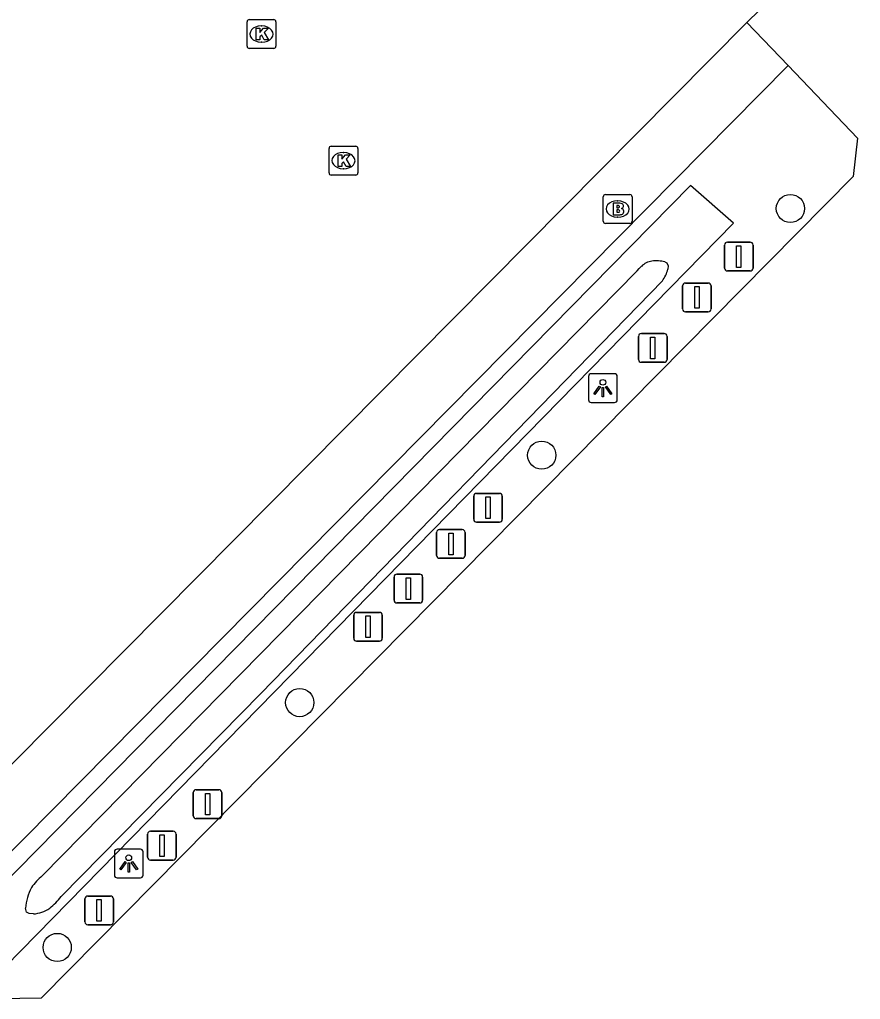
# Model space of a CAD drawing. Extents: x 162186 to 163152, y 385513 to 386513.
# Drawn here: x 163043.78 to 163072.94, y 386343.16 to 386377.16 of the extents above; entities that cross this region are included whole.
import ezdxf

# ---------------------------------------------------------------- set-up
doc = ezdxf.new("R2010")
doc.units = 0
for name, color, linetype in [('IMGEO_Afsluitpaal', 7, 'Continuous'), ('IMGEO_Boom', 7, 'Continuous'), ('IMGEO_Brandkraan', 7, 'Continuous'), ('IMGEO_Groenvoorziening', 7, 'Continuous'), ('IMGEO_Kolk', 7, 'Continuous'), ('IMGEO_Lichtpunt', 7, 'Continuous'), ('IMGEO_Rijbaan_lokaal_open', 7, 'Continuous'), ('IMGEO_Voetpad_open', 7, 'Continuous'), ('IMGEO_Waterloop', 7, 'Continuous')]:
    doc.layers.add(name, color=color, linetype=linetype)

msp = doc.modelspace()

# ---------------------------------------------------------------- linework, layer by layer
at = {"layer": 'IMGEO_Afsluitpaal'}
for p, q in [((163068.23, 386368.536), (163068.23, 386369.336)), ((163068.23, 386369.336), (163068.23, 386368.536)), ((163068.33, 386369.436), (163069.12, 386369.436)), ((163069.12, 386369.436), (163068.33, 386369.436)), ((163069.22, 386369.336), (163069.22, 386368.536)), ((163069.22, 386368.536), (163069.22, 386369.336)), ((163069.12, 386368.436), (163068.33, 386368.436)), ((163068.33, 386368.436), (163069.12, 386368.436)), ((163066.874, 386368.017), (163067.664, 386368.017)), ((163067.664, 386368.017), (163066.874, 386368.017)), ((163066.774, 386367.117), (163066.774, 386367.917)), ((163066.774, 386367.917), (163066.774, 386367.117)), ((163067.764, 386367.917), (163067.764, 386367.117)), ((163067.764, 386367.117), (163067.764, 386367.917)), ((163067.664, 386367.017), (163066.874, 386367.017)), ((163066.874, 386367.017), (163067.664, 386367.017)), ((163065.345, 386366.267), (163066.135, 386366.267)), ((163066.135, 386366.267), (163065.345, 386366.267)), ((163065.245, 386365.367), (163065.245, 386366.167)), ((163065.245, 386366.167), (163065.245, 386365.367)), ((163066.235, 386366.167), (163066.235, 386365.367)), ((163066.235, 386365.367), (163066.235, 386366.167)), ((163066.135, 386365.267), (163065.345, 386365.267)), ((163065.345, 386365.267), (163066.135, 386365.267)), ((163059.532, 386359.82), (163059.532, 386360.62)), ((163059.532, 386360.62), (163059.532, 386359.82)), ((163059.632, 386360.72), (163060.422, 386360.72)), ((163060.422, 386360.72), (163059.632, 386360.72)), ((163060.522, 386360.62), (163060.522, 386359.82)), ((163060.522, 386359.82), (163060.522, 386360.62)), ((163058.342, 386359.467), (163059.132, 386359.467)), ((163059.132, 386359.467), (163058.342, 386359.467)), ((163060.422, 386359.72), (163059.632, 386359.72)), ((163059.632, 386359.72), (163060.422, 386359.72)), ((163058.242, 386358.567), (163058.242, 386359.367)), ((163058.242, 386359.367), (163058.242, 386358.567)), ((163059.232, 386359.367), (163059.232, 386358.567)), ((163059.232, 386358.567), (163059.232, 386359.367)), ((163059.132, 386358.467), (163058.342, 386358.467)), ((163058.342, 386358.467), (163059.132, 386358.467)), ((163056.768, 386357.019), (163056.768, 386357.819)), ((163056.768, 386357.819), (163056.768, 386357.019)), ((163056.868, 386357.919), (163057.658, 386357.919)), ((163057.658, 386357.919), (163056.868, 386357.919)), ((163057.758, 386357.819), (163057.758, 386357.019)), ((163057.758, 386357.019), (163057.758, 386357.819)), ((163057.658, 386356.919), (163056.868, 386356.919)), ((163056.868, 386356.919), (163057.658, 386356.919)), ((163055.367, 386355.692), (163055.367, 386356.492)), ((163055.367, 386356.492), (163055.367, 386355.692)), ((163055.467, 386356.592), (163056.257, 386356.592)), ((163056.257, 386356.592), (163055.467, 386356.592)), ((163056.357, 386356.492), (163056.357, 386355.692)), ((163056.357, 386355.692), (163056.357, 386356.492)), ((163056.257, 386355.592), (163055.467, 386355.592)), ((163055.467, 386355.592), (163056.257, 386355.592)), ((163049.802, 386349.538), (163049.802, 386350.338)), ((163049.802, 386350.338), (163049.802, 386349.538)), ((163049.902, 386350.438), (163050.692, 386350.438)), ((163050.692, 386350.438), (163049.902, 386350.438)), ((163050.792, 386350.338), (163050.792, 386349.538)), ((163050.792, 386349.538), (163050.792, 386350.338)), ((163050.692, 386349.438), (163049.902, 386349.438)), ((163049.902, 386349.438), (163050.692, 386349.438)), ((163048.318, 386349), (163049.108, 386349)), ((163049.108, 386349), (163048.318, 386349)), ((163048.218, 386348.1), (163048.218, 386348.9)), ((163048.218, 386348.9), (163048.218, 386348.1)), ((163049.208, 386348.9), (163049.208, 386348.1)), ((163049.208, 386348.1), (163049.208, 386348.9)), ((163049.108, 386348), (163048.318, 386348)), ((163048.318, 386348), (163049.108, 386348)), ((163046.043, 386345.852), (163046.043, 386346.652)), ((163046.043, 386346.652), (163046.043, 386345.852)), ((163046.143, 386346.752), (163046.933, 386346.752)), ((163046.933, 386346.752), (163046.143, 386346.752)), ((163047.033, 386346.652), (163047.033, 386345.852)), ((163047.033, 386345.852), (163047.033, 386346.652)), ((163046.933, 386345.752), (163046.143, 386345.752)), ((163046.143, 386345.752), (163046.933, 386345.752))]:
    msp.add_line(p, q, dxfattribs=at)
for points in [[(163068.65, 386369.311), (163068.8, 386369.311), (163068.8, 386368.561), (163068.65, 386368.561), (163068.65, 386369.311)], [(163067.194, 386367.892), (163067.344, 386367.892), (163067.344, 386367.142), (163067.194, 386367.142), (163067.194, 386367.892)], [(163065.665, 386366.142), (163065.815, 386366.142), (163065.815, 386365.392), (163065.665, 386365.392), (163065.665, 386366.142)], [(163059.952, 386360.595), (163060.102, 386360.595), (163060.102, 386359.845), (163059.952, 386359.845), (163059.952, 386360.595)], [(163058.662, 386359.342), (163058.812, 386359.342), (163058.812, 386358.592), (163058.662, 386358.592), (163058.662, 386359.342)], [(163057.188, 386357.794), (163057.338, 386357.794), (163057.338, 386357.044), (163057.188, 386357.044), (163057.188, 386357.794)], [(163055.787, 386356.467), (163055.937, 386356.467), (163055.937, 386355.717), (163055.787, 386355.717), (163055.787, 386356.467)], [(163050.222, 386350.313), (163050.372, 386350.313), (163050.372, 386349.563), (163050.222, 386349.563), (163050.222, 386350.313)], [(163048.638, 386348.875), (163048.788, 386348.875), (163048.788, 386348.125), (163048.638, 386348.125), (163048.638, 386348.875)], [(163046.463, 386346.627), (163046.613, 386346.627), (163046.613, 386345.877), (163046.463, 386345.877), (163046.463, 386346.627)]]:
    msp.add_lwpolyline(points, dxfattribs=at)
for centre, start, end in [((163068.33, 386369.336), 90, 180), ((163068.33, 386369.336), 90, 180), ((163069.12, 386369.336), 0, 90), ((163069.12, 386369.336), 360, 90), ((163068.33, 386368.536), 180, 270), ((163068.33, 386368.536), 180, 270), ((163069.12, 386368.536), 270, 0), ((163069.12, 386368.536), 270, 0), ((163066.874, 386367.917), 90, 180), ((163066.874, 386367.917), 90, 180), ((163067.664, 386367.917), 0, 90), ((163067.664, 386367.917), 360, 90), ((163066.874, 386367.117), 180, 270), ((163066.874, 386367.117), 180, 270), ((163067.664, 386367.117), 270, 0), ((163067.664, 386367.117), 270, 0), ((163065.345, 386366.167), 90, 180), ((163065.345, 386366.167), 90, 180), ((163066.135, 386366.167), 0, 90), ((163066.135, 386366.167), 360, 90), ((163065.345, 386365.367), 180, 270), ((163065.345, 386365.367), 180, 270), ((163066.135, 386365.367), 270, 0), ((163066.135, 386365.367), 270, 0), ((163059.632, 386360.62), 90, 180), ((163059.632, 386360.62), 90, 180), ((163060.422, 386360.62), 0, 90), ((163060.422, 386360.62), 360, 90), ((163059.632, 386359.82), 180, 270), ((163059.632, 386359.82), 180, 270), ((163060.422, 386359.82), 270, 0), ((163060.422, 386359.82), 270, 0), ((163058.342, 386359.367), 90, 180), ((163058.342, 386359.367), 90, 180), ((163059.132, 386359.367), 0, 90), ((163059.132, 386359.367), 360, 90), ((163058.342, 386358.567), 180, 270), ((163058.342, 386358.567), 180, 270), ((163059.132, 386358.567), 270, 0), ((163059.132, 386358.567), 270, 0), ((163056.868, 386357.819), 90, 180), ((163056.868, 386357.819), 90, 180), ((163057.658, 386357.819), 0, 90), ((163057.658, 386357.819), 360, 90), ((163056.868, 386357.019), 180, 270), ((163056.868, 386357.019), 180, 270), ((163057.658, 386357.019), 270, 0), ((163057.658, 386357.019), 270, 0), ((163055.467, 386356.492), 90, 180), ((163055.467, 386356.492), 90, 180), ((163056.257, 386356.492), 0, 90), ((163056.257, 386356.492), 360, 90), ((163055.467, 386355.692), 180, 270), ((163055.467, 386355.692), 180, 270), ((163056.257, 386355.692), 270, 0), ((163056.257, 386355.692), 270, 0), ((163049.902, 386350.338), 90, 180), ((163049.902, 386350.338), 90, 180), ((163050.692, 386350.338), 0, 90), ((163050.692, 386350.338), 360, 90), ((163049.902, 386349.538), 180, 270), ((163049.902, 386349.538), 180, 270), ((163050.692, 386349.538), 270, 0), ((163050.692, 386349.538), 270, 0), ((163048.318, 386348.9), 90, 180), ((163048.318, 386348.9), 90, 180), ((163049.108, 386348.9), 0, 90), ((163049.108, 386348.9), 360, 90), ((163048.318, 386348.1), 180, 270), ((163048.318, 386348.1), 180, 270), ((163049.108, 386348.1), 270, 0), ((163049.108, 386348.1), 270, 0), ((163046.143, 386346.652), 90, 180), ((163046.143, 386346.652), 90, 180), ((163046.933, 386346.652), 0, 90), ((163046.933, 386346.652), 360, 90), ((163046.143, 386345.852), 180, 270), ((163046.143, 386345.852), 180, 270), ((163046.933, 386345.852), 270, 0), ((163046.933, 386345.852), 270, 0)]:
    msp.add_arc(centre, 0.1, start, end, dxfattribs=at)
at = {"layer": 'IMGEO_Boom'}
for centre in [(163070.513, 386370.603), (163061.89, 386362.045), (163053.496, 386353.462), (163045.084, 386344.967)]:
    msp.add_circle(centre, 0.489, dxfattribs=at)
at = {"layer": 'IMGEO_Brandkraan'}
for p, q in [((163064.096, 386371.086), (163064.948, 386371.086)), ((163064.021, 386370.16), (163064.021, 386371.012)), ((163064.509, 386370.866), (163064.534, 386370.866)), ((163065.022, 386371.012), (163065.022, 386370.16)), ((163064.948, 386370.086), (163064.096, 386370.086)), ((163064.532, 386370.306), (163064.507, 386370.306))]:
    msp.add_line(p, q, dxfattribs=at)
for points in [[(163064.096, 386371.086), (163064.948, 386371.086)], [(163064.021, 386370.16), (163064.021, 386371.012)], [(163064.369, 386370.786), (163064.369, 386370.386), (163064.582, 386370.386)], [(163064.6, 386370.786), (163064.369, 386370.786)], [(163064.548, 386370.705), (163064.494, 386370.705), (163064.494, 386370.629)], [(163065.022, 386371.012), (163065.022, 386370.16)], [(163064.494, 386370.629), (163064.547, 386370.629)], [(163064.556, 386370.553), (163064.494, 386370.553), (163064.494, 386370.472)], [(163064.494, 386370.472), (163064.556, 386370.472)], [(163064.948, 386370.086), (163064.096, 386370.086)]]:
    msp.add_lwpolyline(points, dxfattribs=at)
for centre, radius, start, end in [((163064.098, 386371.01), 0.0765, 91.552, 178.448), ((163064.098, 386371.01), 0.0765, 91.552, 178.448), ((163064.946, 386371.01), 0.0765, 1.552, 88.448), ((163064.946, 386371.01), 0.0765, 1.552, 88.448), ((163064.549, 386370.667), 0.0379, 267.8285, 90.9355), ((163064.604, 386370.641), 0.145, 59.4692, 91.5367), ((163064.629, 386370.688), 0.0922, 285.5137, 58.1501), ((163064.557, 386370.512), 0.0404, 269.8759, 90.5077), ((163064.588, 386370.637), 0.251, 268.6676, 293.5347), ((163064.634, 386370.496), 0.105, 301.3115, 78.989), ((163064.098, 386370.162), 0.0765, 181.552, 268.448), ((163064.098, 386370.162), 0.0765, 181.552, 268.448), ((163064.946, 386370.162), 0.0765, 271.552, 358.448), ((163064.946, 386370.162), 0.0765, 271.552, 358.448)]:
    msp.add_arc(centre, radius, start, end, dxfattribs=at)
for centre, major_axis, ratio, start_param, end_param in [((163064.508, 386370.586), (-0.387, 0.002), 0.722429, 4.712389, 7.853982), ((163064.533, 386370.586), (-0.39, 0.002), 0.717154, 1.570796, 4.712389)]:
    msp.add_ellipse(centre, major_axis=major_axis, ratio=ratio, start_param=start_param, end_param=end_param, dxfattribs=at)
at = {"layer": 'IMGEO_Groenvoorziening'}
msp.add_lwpolyline([(163068.545, 386370.096), (163067.052, 386371.401), (163041.625, 386345.56), (163043.277, 386344.298), (163068.545, 386370.096)], dxfattribs=at)
at = {"layer": 'IMGEO_Kolk'}
for p, q in [((163051.744, 386377.156), (163052.596, 386377.156)), ((163051.669, 386376.23), (163051.669, 386377.082)), ((163052.157, 386376.936), (163052.182, 386376.936)), ((163052.67, 386377.082), (163052.67, 386376.23)), ((163052.596, 386376.156), (163051.744, 386376.156)), ((163052.18, 386376.376), (163052.155, 386376.376)), ((163054.586, 386372.763), (163055.438, 386372.763)), ((163054.511, 386371.837), (163054.511, 386372.689)), ((163054.999, 386372.543), (163055.024, 386372.543)), ((163055.512, 386372.689), (163055.512, 386371.837)), ((163055.438, 386371.763), (163054.586, 386371.763)), ((163055.022, 386371.983), (163054.997, 386371.983))]:
    msp.add_line(p, q, dxfattribs=at)
for points in [[(163051.744, 386377.156), (163052.596, 386377.156)], [(163051.669, 386376.23), (163051.669, 386377.082)], [(163051.99, 386376.856), (163052.113, 386376.856), (163052.113, 386376.705), (163052.243, 386376.856), (163052.407, 386376.856), (163052.261, 386376.705), (163052.414, 386376.456), (163052.262, 386376.456), (163052.177, 386376.62), (163052.113, 386376.553), (163052.113, 386376.456), (163051.99, 386376.456), (163051.99, 386376.856)], [(163052.67, 386377.082), (163052.67, 386376.23)], [(163052.596, 386376.156), (163051.744, 386376.156)], [(163054.586, 386372.763), (163055.438, 386372.763)], [(163054.511, 386371.837), (163054.511, 386372.689)], [(163054.832, 386372.463), (163054.955, 386372.463), (163054.955, 386372.312), (163055.085, 386372.463), (163055.249, 386372.463), (163055.103, 386372.312), (163055.256, 386372.063), (163055.104, 386372.063), (163055.019, 386372.227), (163054.955, 386372.16), (163054.955, 386372.063), (163054.832, 386372.063), (163054.832, 386372.463)], [(163055.512, 386372.689), (163055.512, 386371.837)], [(163055.438, 386371.763), (163054.586, 386371.763)]]:
    msp.add_lwpolyline(points, dxfattribs=at)
for centre, start, end in [((163051.746, 386377.08), 91.552, 178.448), ((163051.746, 386377.08), 91.552, 178.448), ((163052.594, 386377.08), 1.552, 88.448), ((163052.594, 386377.08), 1.552, 88.448), ((163051.746, 386376.232), 181.552, 268.448), ((163051.746, 386376.232), 181.552, 268.448), ((163052.594, 386376.232), 271.552, 358.448), ((163052.594, 386376.232), 271.552, 358.448), ((163054.588, 386372.687), 91.552, 178.448), ((163054.588, 386372.687), 91.552, 178.448), ((163055.436, 386372.687), 1.552, 88.448), ((163055.436, 386372.687), 1.552, 88.448), ((163054.588, 386371.839), 181.552, 268.448), ((163054.588, 386371.839), 181.552, 268.448), ((163055.436, 386371.839), 271.552, 358.448), ((163055.436, 386371.839), 271.552, 358.448)]:
    msp.add_arc(centre, 0.0765, start, end, dxfattribs=at)
for centre, major_axis, ratio, start_param, end_param in [((163052.156, 386376.656), (-0.387, 0.002), 0.722429, 4.712389, 7.853982), ((163052.181, 386376.656), (-0.39, 0.002), 0.717154, 1.570796, 4.712389), ((163054.998, 386372.263), (-0.387, 0.002), 0.722429, 4.712389, 7.853982), ((163055.023, 386372.263), (-0.39, 0.002), 0.717154, 1.570796, 4.712389)]:
    msp.add_ellipse(centre, major_axis=major_axis, ratio=ratio, start_param=start_param, end_param=end_param, dxfattribs=at)
at = {"layer": 'IMGEO_Lichtpunt'}
for p, q in [((163063.511, 386364.775), (163063.511, 386363.968)), ((163063.511, 386364.775), (163063.511, 386363.968)), ((163064.413, 386364.87), (163063.605, 386364.87)), ((163064.413, 386364.87), (163063.605, 386364.87)), ((163064.507, 386363.968), (163064.507, 386364.775)), ((163064.507, 386363.968), (163064.507, 386364.775)), ((163063.605, 386363.874), (163064.413, 386363.874)), ((163063.605, 386363.874), (163064.413, 386363.874)), ((163047.066, 386348.283), (163047.066, 386347.476)), ((163047.066, 386348.283), (163047.066, 386347.476)), ((163047.968, 386348.378), (163047.16, 386348.378)), ((163047.968, 386348.378), (163047.16, 386348.378)), ((163048.062, 386347.476), (163048.062, 386348.283)), ((163048.062, 386347.476), (163048.062, 386348.283)), ((163047.16, 386347.382), (163047.968, 386347.382)), ((163047.16, 386347.382), (163047.968, 386347.382))]:
    msp.add_line(p, q, dxfattribs=at)
for points in [[(163063.885, 386364.439), (163063.924, 386364.411), (163063.736, 386364.149), (163063.698, 386364.176), (163063.885, 386364.439)], [(163063.987, 386364.391), (163064.034, 386364.391), (163064.034, 386364.069), (163063.987, 386364.069), (163063.987, 386364.391)], [(163064.097, 386364.411), (163064.135, 386364.438), (163064.322, 386364.176), (163064.283, 386364.148), (163064.097, 386364.411)], [(163047.44, 386347.947), (163047.479, 386347.919), (163047.291, 386347.657), (163047.253, 386347.684), (163047.44, 386347.947)], [(163047.652, 386347.919), (163047.69, 386347.946), (163047.877, 386347.684), (163047.838, 386347.656), (163047.652, 386347.919)], [(163047.542, 386347.899), (163047.589, 386347.899), (163047.589, 386347.577), (163047.542, 386347.577), (163047.542, 386347.899)]]:
    msp.add_lwpolyline(points, dxfattribs=at)
for centre in [(163064.01, 386364.573), (163047.565, 386348.081)]:
    msp.add_circle(centre, 0.0994, dxfattribs=at)
for centre, start, end in [((163063.605, 386364.775), 90, 180), ((163063.605, 386364.775), 90, 180), ((163064.413, 386364.775), 0, 90), ((163064.413, 386364.775), 0, 90), ((163063.605, 386363.968), 180, 270), ((163063.605, 386363.968), 180, 270), ((163064.413, 386363.968), 270, 0), ((163064.413, 386363.968), 270, 360), ((163047.16, 386348.283), 90, 180), ((163047.16, 386348.283), 90, 180), ((163047.968, 386348.283), 0, 90), ((163047.968, 386348.283), 0, 90), ((163047.16, 386347.476), 180, 270), ((163047.16, 386347.476), 180, 270), ((163047.968, 386347.476), 270, 0), ((163047.968, 386347.476), 270, 360)]:
    msp.add_arc(centre, 0.0946, start, end, dxfattribs=at)
at = {"layer": 'IMGEO_Rijbaan_lokaal_open'}
for points in [[(163072.942, 386380.901), (163069, 386377.06)], [(163069, 386377.06), (163070.431, 386375.563)], [(163070.431, 386375.563), (163072.838, 386373.044), (163072.686, 386371.708), (163044.528, 386343.208), (163041.558, 386343.165), (163039.995, 386344.771)]]:
    msp.add_lwpolyline(points, dxfattribs=at)
at = {"layer": 'IMGEO_Voetpad_open'}
for points in [[(163038.515, 386346.291), (163069, 386377.06)], [(163039.995, 386344.771), (163070.431, 386375.563)]]:
    msp.add_lwpolyline(points, dxfattribs=at)
at = {"layer": 'IMGEO_Waterloop'}
for points in [[(163066.16, 386368.75), (163066.229, 386368.713), (163066.273, 386368.61), (163066.264, 386368.497)], [(163044.565, 386347.457), (163065.201, 386368.438)], [(163065.201, 386368.438), (163065.273, 386368.52), (163065.347, 386368.597)], [(163066.073, 386368.092), (163052.143, 386353.783), (163045.216, 386346.733)], [(163044.256, 386346.13), (163044.109, 386346.142), (163044.022, 386346.193), (163043.981, 386346.328)]]:
    msp.add_lwpolyline(points, dxfattribs=at)
for centre, radius, start, end in [((163065.794, 386368.146), 0.635, 97.4599, 134.7878), ((163065.87, 386367.631), 1.156, 75.4821, 97.8749), ((163065.203, 386368.75), 1.091, 322.9116, 346.5908), ((163045.712, 386346.03), 1.83, 128.7929, 146.4123), ((163045.915, 386346.158), 1.941, 152.8799, 174.9754), ((163043.497, 386348.01), 2.141, 308.3309, 323.4008), ((163044.171, 386347.281), 1.154, 274.2174, 304.5152)]:
    msp.add_arc(centre, radius, start, end, dxfattribs=at)

doc.saveas('drawing.dxf')
